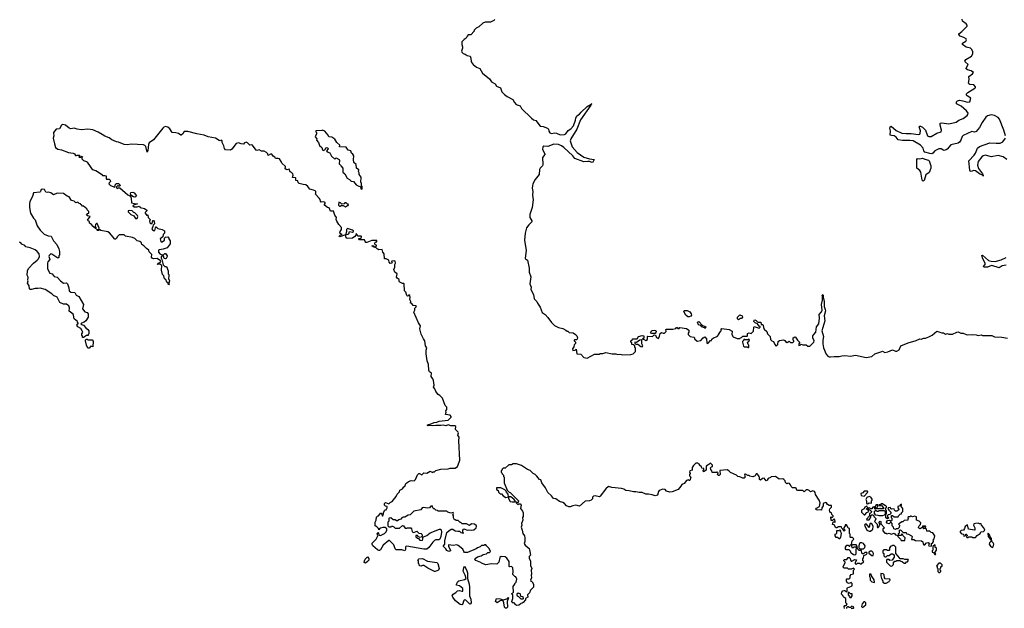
# Model space of a CAD drawing. Extents: x 2494118 to 2687960, y 757339 to 915227.
# Tile 292 of 364: x 2633200 to 2647001, y 844669 to 852914. Entities that reach past the tile are written whole.
import ezdxf

# ---------------------------------------------------------------- set-up
doc = ezdxf.new("R2010")
doc.units = 0

msp = doc.modelspace()

# ---------------------------------------------------------------- linework, layer by layer
at = {"layer": '0CON20XD'}
for points in [[(2639858, 852915), (2639846, 852904), (2639799, 852881), (2639725, 852878), (2639690, 852865), (2639636, 852814), (2639600, 852795), (2639570, 852765), (2639570, 852755), (2639525, 852700), (2639485, 852700), (2639470, 852685), (2639460, 852655), (2639430, 852635), (2639398, 852602), (2639398, 852565), (2639408, 852535), (2639408, 852515), (2639393, 852475), (2639399, 852459), (2639415, 852442), (2639445, 852430), (2639470, 852410), (2639512, 852402), (2639524, 852375), (2639526, 852325), (2639555, 852285), (2639605, 852248), (2639648, 852228), (2639686, 852166), (2639784, 852085), (2639815, 852045), (2639864, 852015), (2639885, 851982), (2639939, 851959), (2639960, 851905), (2639996, 851866), (2640035, 851836), (2640110, 851795), (2640134, 851755), (2640158, 851728), (2640213, 851705), (2640232, 851672), (2640375, 851534), (2640403, 851513), (2640435, 851501), (2640495, 851420), (2640536, 851416), (2640600, 851395), (2640612, 851382), (2640615, 851350), (2640630, 851330), (2640655, 851321), (2640695, 851327), (2640725, 851324), (2640775, 851302), (2640835, 851307), (2640855, 851316), (2640890, 851360), (2640925, 851385), (2640961, 851429), (2640992, 851505), (2640996, 851535), (2641011, 851565), (2641045, 851589), (2641070, 851620), (2641155, 851699), (2641210, 851730), (2641220, 851735), (2641210, 851730), (2641206, 851715), (2641061, 851509), (2641009, 851381), (2640926, 851245), (2640916, 851215), (2640945, 851132), (2641013, 851053), (2641105, 850990), (2641186, 850966), (2641252, 850955), (2641235, 850918), (2641226, 850914), (2641188, 850928), (2641162, 850928), (2641105, 850921), (2640982, 850971), (2640955, 851005), (2640827, 851125), (2640795, 851148), (2640752, 851165), (2640685, 851172), (2640605, 851139), (2640545, 851141), (2640532, 851135), (2640528, 851095), (2640560, 851035), (2640560, 851025), (2640528, 850985), (2640534, 850885), (2640526, 850865), (2640495, 850834), (2640487, 850815), (2640482, 850745), (2640427, 850673), (2640394, 850615), (2640386, 850585), (2640382, 850552), (2640394, 850505), (2640386, 850455), (2640398, 850392), (2640381, 850285), (2640352, 850185), (2640350, 850145), (2640380, 850095), (2640379, 850081), (2640335, 850042), (2640304, 849996), (2640286, 849925), (2640274, 849825), (2640298, 849682), (2640284, 849575), (2640288, 849565), (2640316, 849545), (2640343, 849435), (2640340, 849375), (2640364, 849314), (2640350, 849215), (2640368, 849165), (2640364, 849135), (2640404, 849065), (2640412, 849005), (2640448, 848968), (2640457, 848945), (2640497, 848885), (2640525, 848810), (2640565, 848782), (2640605, 848742), (2640655, 848672), (2640695, 848632), (2640753, 848603), (2640815, 848590), (2640857, 848567), (2640875, 848550), (2640885, 848550), (2640903, 848533), (2640957, 848527), (2640990, 848505), (2641007, 848487), (2641019, 848455), (2641015, 848438), (2641005, 848430), (2640975, 848430), (2640970, 848425), (2640970, 848415), (2640987, 848407), (2640992, 848395), (2640991, 848379), (2640971, 848359), (2640968, 848332), (2640950, 848305), (2640955, 848280), (2640984, 848286), (2640998, 848298), (2641010, 848235), (2641067, 848227), (2641105, 848180), (2641155, 848173)], [(2645418, 851292), (2645402, 851295), (2645406, 851355), (2645397, 851395), (2645402, 851415), (2645415, 851422), (2645483, 851363), (2645565, 851325), (2645625, 851319), (2645695, 851321), (2645795, 851304), (2645815, 851311), (2645822, 851325), (2645825, 851355), (2645809, 851415), (2645815, 851423), (2645825, 851424), (2645855, 851409), (2645894, 851364), (2645925, 851286), (2645945, 851277), (2645975, 851278), (2646055, 851322), (2646116, 851345), (2646122, 851365), (2646104, 851434), (2646104, 851465), (2646125, 851469), (2646225, 851454), (2646325, 851478), (2646365, 851504), (2646425, 851528), (2646480, 851570), (2646490, 851585), (2646492, 851605), (2646469, 851635), (2646395, 851702), (2646332, 851735), (2646332, 851765), (2646345, 851779), (2646375, 851785), (2646418, 851778), (2646485, 851757), (2646516, 851764), (2646532, 851815), (2646479, 851845), (2646470, 851855), (2646471, 851875), (2646491, 851895), (2646588, 851955), (2646598, 851965), (2646598, 851975), (2646575, 852000), (2646517, 852007), (2646503, 852013), (2646498, 852025), (2646506, 852075), (2646503, 852117), (2646553, 852155), (2646570, 852175), (2646535, 852196), (2646485, 852211), (2646467, 852225), (2646464, 852236), (2646493, 852285), (2646452, 852322), (2646446, 852335), (2646462, 852355), (2646542, 852405), (2646558, 852435), (2646560, 852465), (2646547, 852497), (2646527, 852517), (2646465, 852530), (2646417, 852565), (2646417, 852585), (2646462, 852615), (2646469, 852631), (2646467, 852645), (2646435, 852666), (2646384, 852685), (2646363, 852705), (2646363, 852715), (2646405, 852747), (2646478, 852825), (2646480, 852835), (2646468, 852855), (2646413, 852895), (2646409, 852921)], [(2647017, 851285), (2646994, 851366), (2646935, 851519), (2646915, 851542), (2646865, 851574), (2646818, 851582), (2646763, 851565), (2646741, 851549), (2646692, 851475), (2646655, 851405), (2646605, 851346), (2646585, 851340), (2646545, 851346), (2646425, 851293), (2646411, 851279), (2646392, 851225), (2646375, 851198), (2646355, 851185), (2646250, 851160), (2646200, 851100), (2646185, 851090), (2646155, 851083), (2646115, 851104), (2646082, 851105), (2646025, 851075), (2646001, 851045), (2645985, 851037), (2645955, 851039), (2645887, 851057), (2645871, 851075), (2645862, 851115), (2645826, 851155), (2645722, 851215), (2645675, 851223), (2645575, 851220), (2645515, 851233), (2645486, 851266), (2645457, 851287), (2645418, 851292)], [(2638790, 845645), (2638810, 845625), (2638842, 845618), (2638852, 845638), (2638850, 845655), (2638862, 845668), (2638905, 845688), (2638954, 845726), (2639085, 845777), (2639097, 845777), (2639108, 845768), (2639114, 845735), (2639103, 845675), (2639088, 845635), (2639073, 845627), (2639035, 845627), (2639015, 845617), (2638993, 845597), (2638935, 845520), (2638905, 845498), (2638865, 845498), (2638625, 845540), (2638614, 845536), (2638608, 845525), (2638609, 845491), (2638597, 845473), (2638555, 845488), (2638475, 845490), (2638463, 845503), (2638445, 845560), (2638385, 845620), (2638375, 845620), (2638295, 845555), (2638255, 845488), (2638245, 845478), (2638235, 845478), (2638215, 845488), (2638150, 845545), (2638139, 845565), (2638140, 845580), (2638196, 845635), (2638220, 845685), (2638212, 845715), (2638225, 845730), (2638230, 845725), (2638232, 845692), (2638255, 845690), (2638312, 845715), (2638335, 845740), (2638348, 845765), (2638345, 845780), (2638322, 845802), (2638288, 845802), (2638255, 845790), (2638245, 845780), (2638235, 845770), (2638228, 845788), (2638205, 845810), (2638182, 845822), (2638182, 845875), (2638197, 845903), (2638200, 845945), (2638215, 845960), (2638228, 845962), (2638250, 845985), (2638255, 846000), (2638265, 846000), (2638278, 845988), (2638285, 845960), (2638300, 845985), (2638300, 846005), (2638312, 846038), (2638322, 846048), (2638335, 846050), (2638350, 846075), (2638350, 846095), (2638328, 846098), (2638313, 846113), (2638312, 846138), (2638325, 846150), (2638375, 846130), (2638391, 846149), (2638423, 846167), (2638476, 846234), (2638491, 846269), (2638525, 846300), (2638530, 846325), (2638565, 846342), (2638585, 846370), (2638596, 846374), (2638612, 846415), (2638625, 846428), (2638650, 846445), (2638685, 846458), (2638730, 846455), (2638750, 846475), (2638775, 846538), (2638795, 846558), (2638805, 846558), (2638835, 846540), (2638865, 846568), (2638905, 846560), (2638955, 846588), (2638985, 846572), (2638995, 846580), (2639015, 846580), (2639033, 846597), (2639105, 846616), (2639205, 846622), (2639235, 846630), (2639305, 846630), (2639337, 846653), (2639362, 846715), (2639368, 846745), (2639353, 847015), (2639360, 847065), (2639342, 847095), (2639350, 847125), (2639347, 847137), (2639310, 847175), (2639312, 847215), (2639300, 847225), (2639245, 847226), (2639205, 847238), (2639175, 847226), (2639155, 847231), (2639135, 847236), (2639105, 847229), (2639035, 847231), (2638985, 847225), (2638955, 847230), (2638926, 847226), (2638910, 847235), (2638930, 847245), (2638955, 847246), (2639009, 847271), (2639048, 847275), (2639078, 847292), (2639205, 847302), (2639250, 847345), (2639250, 847355), (2639232, 847372), (2639170, 847385), (2639180, 847415), (2639172, 847435), (2639188, 847455), (2639187, 847487), (2639165, 847510), (2639125, 847610), (2639089, 847649), (2639064, 847664), (2639032, 847705), (2639018, 847745), (2639002, 847765), (2639011, 847795), (2638999, 847859), (2638992, 847885), (2638968, 847915), (2638972, 847962), (2638945, 847980), (2638934, 848004), (2638928, 848085), (2638910, 848135), (2638898, 848235), (2638898, 848285), (2638908, 848315), (2638890, 848345), (2638880, 848415), (2638858, 848445), (2638828, 848508), (2638810, 848585), (2638817, 848625), (2638788, 848668), (2638726, 848815), (2638740, 848845), (2638738, 848872), (2638760, 848895), (2638747, 848907), (2638715, 848912), (2638698, 848938), (2638680, 848945), (2638682, 848968), (2638668, 848995), (2638672, 849025), (2638668, 849048), (2638655, 849060), (2638650, 849045), (2638635, 849040), (2638625, 849050), (2638610, 849095), (2638593, 849115), (2638590, 849215), (2638585, 849220), (2638565, 849218), (2638530, 849235), (2638518, 849248), (2638520, 849275), (2638491, 849291), (2638482, 849305), (2638490, 849355), (2638460, 849375), (2638443, 849415), (2638458, 849445), (2638457, 849483), (2638468, 849505), (2638465, 849530), (2638455, 849538), (2638415, 849530), (2638410, 849515), (2638420, 849505), (2638395, 849500), (2638380, 849515), (2638372, 849545), (2638365, 849552), (2638335, 849562), (2638312, 849562), (2638308, 849635), (2638288, 849655), (2638280, 849695), (2638235, 849690), (2638225, 849700), (2638215, 849700), (2638195, 849720), (2638155, 849730), (2638142, 849742), (2638142, 849748), (2638155, 849750), (2638170, 849730), (2638185, 849730), (2638200, 849745), (2638200, 849755), (2638182, 849762), (2638178, 849785), (2638185, 849800), (2638208, 849802), (2638205, 849820), (2638138, 849822), (2638067, 849793), (2638053, 849793), (2638040, 849805), (2638035, 849830), (2637965, 849830), (2637952, 849842), (2637955, 849850), (2637988, 849852), (2637990, 849875), (2637985, 849880), (2637943, 849883), (2637915, 849920), (2637910, 849895), (2637898, 849875), (2637865, 849852), (2637788, 849848), (2637775, 849860), (2637765, 849900), (2637685, 849872), (2637680, 849875), (2637683, 849887), (2637695, 849900), (2637720, 849905), (2637688, 849925), (2637694, 849946), (2637710, 849975), (2637710, 850005), (2637672, 850045), (2637645, 850090), (2637637, 850115), (2637642, 850142), (2637618, 850175), (2637600, 850230), (2637555, 850230), (2637538, 850278), (2637513, 850283), (2637470, 850315), (2637470, 850325), (2637482, 850338), (2637480, 850355), (2637465, 850362), (2637425, 850360), (2637415, 850370), (2637410, 850395), (2637396, 850416), (2637340, 850475), (2637350, 850485), (2637350, 850505), (2637340, 850515), (2637317, 850527), (2637265, 850540), (2637238, 850578), (2637212, 850602), (2637175, 850603), (2637115, 850618), (2637102, 850635), (2637100, 850655), (2637072, 850662), (2637070, 850695), (2637065, 850700), (2637022, 850702), (2637032, 850735), (2637030, 850755), (2637010, 850775), (2636992, 850782), (2636975, 850818), (2636945, 850810), (2636920, 850825), (2636928, 850855), (2636872, 850905), (2636867, 850927), (2636843, 850963), (2636825, 850970), (2636785, 850970), (2636775, 850990), (2636755, 851002), (2636735, 851030), (2636715, 851030), (2636685, 851010), (2636680, 851035), (2636660, 851055), (2636625, 851072), (2636591, 851071), (2636555, 851092), (2636525, 851082), (2636515, 851088), (2636462, 851155), (2636455, 851160), (2636425, 851158), (2636395, 851188), (2636375, 851197), (2636352, 851188), (2636335, 851172), (2636304, 851174), (2636265, 851187), (2636235, 851180), (2636175, 851101), (2636155, 851088), (2636085, 851090), (2636069, 851109), (2636062, 851145), (2636038, 851195), (2636037, 851217), (2636028, 851228), (2636012, 851218), (2635995, 851220), (2635945, 851254), (2635844, 851274), (2635785, 851297), (2635685, 851313), (2635555, 851347), (2635504, 851346), (2635485, 851313), (2635465, 851297), (2635457, 851297), (2635425, 851318), (2635389, 851329), (2635335, 851332), (2635306, 851385), (2635275, 851407), (2635245, 851417), (2635221, 851409), (2635205, 851394), (2635077, 851233), (2635015, 851190), (2635006, 851165), (2634995, 851080), (2634985, 851060), (2634966, 851136), (2634955, 851152), (2634935, 851162), (2634765, 851170), (2634705, 851160), (2634665, 851167), (2634585, 851198), (2634555, 851202), (2634493, 851233), (2634455, 851259), (2634395, 851282), (2634356, 851306), (2634299, 851339), (2634225, 851372), (2634155, 851382), (2634065, 851372), (2634005, 851379), (2633965, 851396), (2633915, 851386), (2633895, 851394), (2633843, 851435), (2633805, 851446), (2633786, 851435), (2633757, 851385), (2633711, 851379), (2633676, 851335), (2633672, 851325), (2633680, 851285), (2633670, 851255), (2633687, 851177), (2633703, 851125), (2633735, 851100), (2633785, 851093), (2633885, 851052), (2633950, 851045), (2633970, 851035), (2633983, 851013), (2633995, 851010), (2634005, 851018), (2634035, 851018), (2634040, 851015), (2634040, 851005), (2634030, 850995), (2634035, 850990), (2634055, 850990), (2634062, 850998), (2634075, 851000), (2634080, 850995), (2634070, 850985), (2634072, 850965), (2634095, 850943), (2634135, 850928), (2634145, 850918), (2634189, 850859), (2634215, 850813), (2634265, 850800), (2634345, 850752), (2634363, 850733), (2634395, 850732), (2634410, 850725), (2634410, 850685), (2634415, 850680), (2634455, 850680), (2634470, 850665), (2634472, 850648), (2634452, 850628), (2634450, 850615), (2634472, 850592), (2634535, 850570), (2634545, 850610)], [(2637995, 850540), (2638000, 850545), (2638000, 850575), (2637990, 850585), (2637990, 850625), (2637980, 850635), (2637987, 850707), (2637958, 850745), (2637957, 850767), (2637948, 850785), (2637952, 850812), (2637922, 850835), (2637918, 850885), (2637883, 850915), (2637878, 850955), (2637882, 851005), (2637869, 851029), (2637852, 851045), (2637840, 851075), (2637804, 851084), (2637775, 851128), (2637684, 851134), (2637688, 851158), (2637645, 851192), (2637619, 851239), (2637575, 851270), (2637532, 851272), (2637522, 851295), (2637475, 851352), (2637445, 851368), (2637435, 851360), (2637352, 851358), (2637350, 851345), (2637362, 851332), (2637362, 851315), (2637340, 851275), (2637367, 851247), (2637360, 851225), (2637390, 851195), (2637402, 851152), (2637433, 851125), (2637445, 851090), (2637455, 851082), (2637475, 851090), (2637495, 851122), (2637518, 851118), (2637523, 851105), (2637502, 851075), (2637510, 851065), (2637547, 851047), (2637571, 851001), (2637615, 850960), (2637635, 850978), (2637677, 850955), (2637683, 850943), (2637680, 850895), (2637698, 850878), (2637700, 850865), (2637728, 850835), (2637728, 850778), (2637758, 850755), (2637790, 850695), (2637822, 850675), (2637845, 850650), (2637880, 850645), (2637915, 850602), (2637953, 850583), (2637978, 850578), (2637980, 850545), (2637995, 850540)], [(2647034, 850954), (2646985, 850995), (2646915, 851010), (2646815, 850991), (2646735, 851017), (2646705, 851009), (2646685, 850995), (2646635, 850925), (2646625, 850875), (2646640, 850830), (2646696, 850755), (2646703, 850733), (2646706, 850724), (2646703, 850733), (2646655, 850755), (2646595, 850798), (2646575, 850800), (2646535, 850787), (2646522, 850792), (2646516, 850806), (2646505, 850935), (2646577, 851015), (2646597, 851045), (2646626, 851114), (2646653, 851137), (2646799, 851191), (2646885, 851182), (2646945, 851183), (2646978, 851205), (2647018, 851255)], [(2645865, 850652), (2645851, 850665), (2645829, 850779), (2645815, 850801), (2645774, 850835), (2645774, 850955), (2645785, 850969), (2645815, 850967), (2645855, 850976), (2645889, 850959), (2645936, 850946), (2645947, 850935), (2645972, 850865), (2645971, 850835), (2645947, 850775), (2645899, 850741), (2645878, 850662), (2645865, 850652)], [(2634545, 850610), (2634555, 850620), (2634585, 850620), (2634607, 850595), (2634605, 850580), (2634585, 850580), (2634575, 850590), (2634552, 850568), (2634565, 850550), (2634585, 850560), (2634605, 850560), (2634715, 850460), (2634753, 850443), (2634762, 850412), (2634767, 850347), (2634807, 850337), (2634850, 850335), (2634793, 850317), (2634788, 850305), (2634805, 850294), (2634845, 850290), (2634875, 850300), (2634890, 850285), (2634948, 850268), (2634980, 850245), (2634982, 850235), (2634960, 850215), (2634960, 850205), (2634982, 850172), (2634998, 850178), (2635000, 850145), (2635030, 850115), (2635030, 850105), (2635020, 850095), (2635025, 850070), (2635035, 850060), (2635055, 850060), (2635065, 850100), (2635075, 850100), (2635087, 850087), (2635090, 850055), (2635070, 850035), (2635068, 850015), (2635052, 849985), (2635060, 849970), (2635075, 849960), (2635095, 849960), (2635103, 849997), (2635115, 850010), (2635135, 849990), (2635197, 849977), (2635230, 849955), (2635230, 849925), (2635210, 849905), (2635208, 849872), (2635170, 849845), (2635180, 849805), (2635185, 849800), (2635197, 849803), (2635230, 849825), (2635230, 849855), (2635242, 849868), (2635275, 849870), (2635290, 849855), (2635290, 849845), (2635310, 849815), (2635310, 849795), (2635307, 849773), (2635265, 849720), (2635212, 849698), (2635155, 849692), (2635146, 849684), (2635146, 849655), (2635165, 849633), (2635183, 849623), (2635215, 849620), (2635233, 849637), (2635245, 849638), (2635267, 849607), (2635268, 849595), (2635253, 849567), (2635245, 849562), (2635227, 849567), (2635215, 849600), (2635195, 849600), (2635185, 849590), (2635182, 849575), (2635192, 849555), (2635210, 849480), (2635235, 849458), (2635260, 849455), (2635282, 849395), (2635280, 849355), (2635290, 849345), (2635292, 849325), (2635288, 849288), (2635302, 849255), (2635290, 849225), (2635297, 849213), (2635285, 849200), (2635280, 849225), (2635262, 849235), (2635250, 849275), (2635230, 849285), (2635220, 849325), (2635203, 849343), (2635187, 849405), (2635191, 849471), (2635165, 849488), (2635130, 849485), (2635140, 849505), (2635168, 849512), (2635177, 849525), (2635173, 849535), (2635125, 849567), (2635075, 849562), (2635055, 849572), (2635048, 849585), (2635050, 849625), (2635014, 849664), (2635010, 849685), (2634977, 849707), (2634942, 849745), (2634914, 849764), (2634905, 849790), (2634885, 849808), (2634846, 849816), (2634815, 849850), (2634780, 849865), (2634685, 849883), (2634665, 849898), (2634595, 849900), (2634565, 849872), (2634555, 849850), (2634545, 849840), (2634535, 849840), (2634458, 849928), (2634435, 849942), (2634335, 849960), (2634315, 849980), (2634310, 849980), (2634308, 849962), (2634285, 849960), (2634280, 849975), (2634310, 849980), (2634312, 849995), (2634285, 850060), (2634275, 850060), (2634262, 850045), (2634260, 850015), (2634267, 850007), (2634268, 849982), (2634230, 850015), (2634206, 850046), (2634178, 850065), (2634178, 850088), (2634160, 850095), (2634152, 850105), (2634188, 850158), (2634150, 850165), (2634138, 850175), (2634155, 850200), (2634170, 850205), (2634170, 850225), (2634145, 850250), (2634140, 850265), (2634095, 850300), (2634082, 850302), (2634065, 850320), (2634055, 850320), (2634050, 850335), (2634035, 850340), (2634015, 850360), (2633985, 850350), (2633965, 850370), (2633925, 850380), (2633895, 850432), (2633865, 850442), (2633815, 850480), (2633725, 850482), (2633675, 850462), (2633637, 850487), (2633605, 850498), (2633585, 850492), (2633565, 850500), (2633548, 850535), (2633525, 850542), (2633500, 850535), (2633492, 850508), (2633482, 850498), (2633395, 850490), (2633380, 850435), (2633344, 850365), (2633336, 850335), (2633336, 850285), (2633353, 850205), (2633393, 850133), (2633415, 850110), (2633444, 850025), (2633489, 849965), (2633545, 849911), (2633598, 849888), (2633640, 849880), (2633672, 849815), (2633720, 849765), (2633748, 849705), (2633758, 849665), (2633760, 849615), (2633750, 849605), (2633747, 849583), (2633735, 849572), (2633650, 849630), (2633635, 849633), (2633615, 849612), (2633610, 849595), (2633621, 849555), (2633595, 849520), (2633591, 849505), (2633592, 849425), (2633623, 849365), (2633653, 849353), (2633685, 849317), (2633725, 849308), (2633774, 849254), (2633812, 849225), (2633855, 849228), (2633870, 849215), (2633889, 849159), (2633894, 849115), (2633915, 849097), (2633971, 849091), (2633992, 849055), (2634027, 849035), (2634093, 848925), (2634081, 848865), (2634115, 848823), (2634145, 848812), (2634158, 848795), (2634162, 848748), (2634128, 848695), (2634103, 848675), (2634066, 848664), (2634058, 848655), (2634064, 848644), (2634096, 848636), (2634125, 848599), (2634156, 848576), (2634168, 848555), (2634170, 848515), (2634160, 848505), (2634158, 848492), (2634135, 848488), (2634095, 848460), (2634082, 848462), (2634080, 848485), (2634072, 848492), (2634073, 848515), (2634083, 848535), (2634077, 848555), (2634058, 848588), (2634015, 848610), (2634004, 848624), (2634002, 848635), (2634010, 848650), (2634020, 848655), (2634020, 848665), (2634010, 848675), (2634008, 848688), (2633964, 848724), (2633952, 848775), (2633948, 848788), (2633895, 848830), (2633896, 848876), (2633887, 848905), (2633875, 848917), (2633855, 848929), (2633815, 848929), (2633761, 848951), (2633726, 849026), (2633675, 849050), (2633652, 849072), (2633556, 849136), (2633485, 849154), (2633455, 849147), (2633415, 849149), (2633365, 849132), (2633346, 849136), (2633336, 849146), (2633332, 849185), (2633310, 849225), (2633318, 849255), (2633313, 849265), (2633317, 849305), (2633306, 849335), (2633308, 849395), (2633325, 849428), (2633394, 849505), (2633445, 849544), (2633462, 849565), (2633478, 849595), (2633471, 849635), (2633445, 849665), (2633415, 849688), (2633345, 849720), (2633284, 849734), (2633271, 849751), (2633229, 849769), (2633215, 849787), (2633195, 849798)], [(2634815, 850429), (2634795, 850432), (2634757, 850457), (2634753, 850473), (2634759, 850491), (2634785, 850500), (2634805, 850490), (2634838, 850445), (2634825, 850433), (2634815, 850429)], [(2637765, 850292), (2637795, 850310), (2637805, 850310), (2637810, 850315), (2637805, 850330), (2637795, 850330), (2637775, 850350), (2637755, 850350), (2637747, 850333), (2637715, 850330), (2637698, 850348), (2637672, 850358), (2637670, 850315), (2637682, 850302), (2637695, 850300), (2637705, 850310), (2637735, 850310), (2637765, 850292)], [(2634845, 850130), (2634858, 850155), (2634852, 850172), (2634815, 850210), (2634800, 850215), (2634775, 850238), (2634735, 850242), (2634720, 850235), (2634721, 850221), (2634760, 850185), (2634800, 850165), (2634825, 850130), (2634845, 850130)], [(2637787, 849907), (2637815, 849912), (2637822, 849948), (2637865, 849938), (2637880, 849945), (2637878, 849955), (2637866, 849966), (2637795, 849990), (2637780, 849975), (2637782, 849945), (2637770, 849915), (2637787, 849907)], [(2647025, 849475), (2646972, 849468), (2646931, 849439), (2646825, 849469), (2646797, 849463), (2646765, 849446), (2646745, 849445), (2646716, 849446), (2646708, 849455), (2646736, 849495), (2646700, 849565), (2646688, 849612), (2646695, 849614), (2646781, 849541), (2646815, 849529), (2646875, 849526), (2646955, 849549), (2647025, 849584)], [(2641155, 848173), (2641255, 848230), (2641325, 848230), (2641335, 848240), (2641375, 848240), (2641415, 848250), (2641505, 848232), (2641555, 848232), (2641585, 848222), (2641615, 848228), (2641655, 848218), (2641765, 848222), (2641797, 848233), (2641830, 848265), (2641830, 848315), (2641823, 848323), (2641820, 848345), (2641805, 848360), (2641782, 848362), (2641780, 848385), (2641768, 848398), (2641768, 848415), (2641790, 848435), (2641790, 848445), (2641856, 848444), (2641875, 848478), (2641925, 848490), (2641946, 848486), (2641950, 848475), (2641948, 848452), (2641935, 848450), (2641930, 848440), (2641945, 848440), (2641975, 848420), (2642000, 848435), (2642000, 848475), (2642005, 848480), (2642072, 848478), (2642095, 848500), (2642110, 848495), (2642124, 848464), (2642155, 848450), (2642169, 848481), (2642175, 848520), (2642195, 848532), (2642218, 848522), (2642238, 848522), (2642260, 848545), (2642258, 848572), (2642265, 848578), (2642353, 848577), (2642395, 848590), (2642405, 848600), (2642415, 848600), (2642425, 848590), (2642445, 848590), (2642455, 848600), (2642545, 848590), (2642580, 848565), (2642580, 848535), (2642570, 848525), (2642570, 848505), (2642600, 848475), (2642648, 848468), (2642660, 848455), (2642660, 848445), (2642695, 848410), (2642745, 848420), (2642782, 848458), (2642805, 848470), (2642828, 848445), (2642830, 848385), (2642835, 848380), (2642848, 848382), (2642882, 848418), (2642898, 848422), (2642902, 848438), (2642923, 848457), (2642978, 848475), (2643000, 848505), (2643000, 848515), (2643020, 848535), (2643020, 848545), (2643030, 848555), (2643030, 848575), (2643043, 848587), (2643145, 848572), (2643185, 848550), (2643182, 848505), (2643202, 848472), (2643255, 848448), (2643295, 848450), (2643302, 848458), (2643318, 848462), (2643335, 848480), (2643395, 848480), (2643400, 848485), (2643402, 848518), (2643425, 848528), (2643455, 848520), (2643485, 848550), (2643488, 848605), (2643495, 848618), (2643565, 848592), (2643580, 848605), (2643578, 848618), (2643563, 848623), (2643543, 848653), (2643509, 848669), (2643492, 848685), (2643493, 848707), (2643505, 848710), (2643525, 848702), (2643548, 848678), (2643590, 848675), (2643592, 848642), (2643612, 848642), (2643620, 848635), (2643624, 848604), (2643635, 848580), (2643670, 848545), (2643680, 848515), (2643718, 848478), (2643723, 848433), (2643743, 848413), (2643768, 848408), (2643783, 848363), (2643805, 848340), (2643826, 848364), (2643833, 848407), (2643848, 848422), (2643907, 848427), (2643925, 848420), (2643934, 848404), (2643955, 848390), (2643985, 848410), (2644005, 848390), (2644037, 848393), (2644050, 848405), (2644050, 848415), (2644040, 848425), (2644043, 848457), (2644065, 848472), (2644076, 848466), (2644100, 848425), (2644130, 848395), (2644130, 848385), (2644120, 848375), (2644122, 848352), (2644140, 848355), (2644155, 848370), (2644175, 848360), (2644225, 848360), (2644245, 848342), (2644275, 848342), (2644331, 848395), (2644334, 848415), (2644317, 848455), (2644319, 848485), (2644329, 848505), (2644360, 848535), (2644368, 848612), (2644400, 848655), (2644412, 848735), (2644407, 848783), (2644438, 848822), (2644447, 848843), (2644439, 848925), (2644452, 848985), (2644454, 849034), (2644448, 849055), (2644455, 849062), (2644462, 849055), (2644460, 849025), (2644478, 848968), (2644475, 848895), (2644492, 848855), (2644494, 848835), (2644476, 848765), (2644483, 848695), (2644445, 848555), (2644465, 848475), (2644457, 848425), (2644458, 848372), (2644468, 848315), (2644505, 848230), (2644525, 848200), (2644545, 848190), (2644565, 848189), (2644615, 848197), (2644685, 848194), (2644724, 848206), (2644765, 848208), (2644845, 848201), (2644915, 848216), (2645065, 848184), (2645145, 848198), (2645188, 848235), (2645285, 848268), (2645295, 848269), (2645325, 848254), (2645368, 848262), (2645435, 848289), (2645475, 848269), (2645495, 848269), (2645525, 848288), (2645550, 848345), (2645653, 848387), (2645765, 848418), (2645815, 848442), (2645835, 848440), (2645875, 848452), (2645895, 848452), (2645945, 848472), (2645990, 848495), (2646055, 848550), (2646125, 848528), (2646147, 848527), (2646175, 848510), (2646205, 848518), (2646225, 848510), (2646275, 848510), (2646334, 848536), (2646355, 848540), (2646393, 848523), (2646425, 848522), (2646465, 848502), (2646485, 848500), (2646555, 848502), (2646605, 848500), (2646635, 848490), (2646675, 848498), (2646695, 848488), (2646735, 848492), (2646825, 848488), (2646865, 848472), (2646965, 848468), (2647045, 848452)], [(2642585, 848753), (2642565, 848753), (2642538, 848775), (2642508, 848825), (2642512, 848838), (2642555, 848840), (2642595, 848823), (2642614, 848795), (2642617, 848775), (2642609, 848761), (2642585, 848753)], [(2643275, 848710), (2643260, 848725), (2643262, 848748), (2643295, 848780), (2643326, 848766), (2643330, 848745), (2643315, 848730), (2643305, 848730), (2643275, 848710)], [(2642805, 848590), (2642798, 848598), (2642762, 848612), (2642748, 848628), (2642715, 848640), (2642702, 848678), (2642718, 848688), (2642772, 848632), (2642805, 848620), (2642820, 848605), (2642805, 848590)], [(2642105, 848520), (2642055, 848520), (2642040, 848535), (2642065, 848562), (2642095, 848567), (2642115, 848560), (2642121, 848545), (2642118, 848532), (2642105, 848520)], [(2634175, 848312), (2634155, 848313), (2634138, 848355), (2634122, 848415), (2634123, 848427), (2634135, 848440), (2634145, 848440), (2634155, 848430), (2634215, 848430), (2634232, 848412), (2634227, 848333), (2634195, 848342), (2634175, 848312)], [(2641925, 848332), (2641933, 848345), (2641918, 848375), (2641920, 848430), (2641890, 848425), (2641845, 848392), (2641820, 848395), (2641822, 848382), (2641835, 848370), (2641865, 848368), (2641905, 848334), (2641925, 848332)], [(2643415, 848320), (2643420, 848325), (2643420, 848355), (2643410, 848365), (2643400, 848395), (2643420, 848405), (2643427, 848427), (2643415, 848440), (2643405, 848430), (2643365, 848430), (2643352, 848438), (2643350, 848425), (2643333, 848407), (2643330, 848395), (2643345, 848340), (2643355, 848332), (2643395, 848330), (2643405, 848320), (2643415, 848320)], [(2644870, 845555), (2644860, 845545), (2644862, 845522), (2644885, 845520), (2644895, 845530), (2644915, 845530), (2644930, 845515), (2644930, 845505), (2644920, 845495), (2644922, 845425), (2644907, 845413), (2644885, 845418), (2644853, 845443), (2644845, 845470), (2644825, 845490), (2644785, 845490), (2644773, 845503), (2644773, 845527), (2644795, 845552), (2644812, 845552), (2644825, 845540), (2644835, 845540), (2644845, 845560), (2644858, 845562), (2644870, 845615), (2644890, 845635), (2644888, 845648), (2644875, 845660), (2644845, 845660), (2644840, 845665), (2644840, 845705), (2644830, 845715), (2644830, 845785), (2644812, 845792), (2644800, 845825), (2644788, 845838), (2644772, 845838), (2644770, 845825), (2644750, 845795), (2644752, 845782), (2644770, 845765), (2644755, 845750), (2644742, 845762), (2644738, 845778), (2644722, 845792), (2644718, 845808), (2644675, 845810), (2644652, 845798), (2644638, 845798), (2644618, 845838), (2644592, 845842), (2644602, 845878), (2644615, 845880), (2644625, 845870), (2644630, 845885), (2644627, 845907), (2644615, 845920), (2644595, 845900), (2644575, 845900), (2644572, 845905), (2644570, 845945), (2644575, 845950), (2644588, 845942), (2644600, 845955), (2644600, 845965), (2644582, 845982), (2644578, 846008), (2644565, 846010), (2644553, 846023), (2644550, 846045), (2644555, 846060), (2644580, 846085), (2644578, 846108), (2644545, 846108), (2644524, 846124), (2644508, 846148), (2644495, 846150), (2644460, 846135), (2644460, 846105), (2644443, 846077), (2644438, 846042), (2644425, 846050), (2644385, 846042), (2644365, 846048), (2644358, 846055), (2644367, 846073), (2644410, 846095), (2644418, 846145), (2644408, 846185), (2644353, 846263), (2644352, 846292), (2644340, 846305), (2644315, 846312), (2644285, 846302), (2644265, 846320), (2644245, 846328), (2644223, 846327), (2644195, 846302), (2644175, 846320), (2644105, 846318), (2644092, 846325), (2644083, 846353), (2644075, 846358), (2644030, 846355), (2644013, 846373), (2644005, 846400), (2643990, 846415), (2643965, 846420), (2643957, 846413), (2643950, 846415), (2643933, 846433), (2643930, 846455), (2643910, 846475), (2643895, 846482), (2643845, 846478), (2643793, 846513), (2643735, 846510), (2643725, 846500), (2643692, 846488), (2643680, 846475), (2643680, 846465), (2643665, 846452), (2643635, 846490), (2643613, 846487), (2643583, 846463), (2643570, 846475), (2643570, 846505), (2643560, 846515), (2643560, 846525), (2643535, 846550), (2643525, 846550), (2643510, 846525), (2643475, 846508), (2643435, 846520), (2643425, 846530), (2643408, 846528), (2643375, 846548), (2643365, 846547), (2643358, 846535), (2643370, 846505), (2643355, 846490), (2643335, 846490), (2643295, 846510), (2643265, 846513), (2643245, 846532), (2643162, 846572), (2643140, 846595), (2643115, 846610), (2643012, 846598), (2643018, 846545), (2643005, 846530), (2642995, 846530), (2642980, 846545), (2642990, 846565), (2642978, 846578), (2642965, 846570), (2642905, 846570), (2642902, 846595), (2642888, 846615), (2642882, 846635), (2642895, 846650), (2642910, 846655), (2642910, 846675), (2642885, 846700), (2642872, 846698), (2642859, 846681), (2642822, 846658), (2642820, 846605), (2642785, 846582), (2642780, 846605), (2642790, 846615), (2642788, 846628), (2642762, 846632), (2642758, 846648), (2642730, 846675), (2642728, 846688), (2642715, 846690), (2642705, 846700), (2642675, 846700), (2642645, 846670), (2642628, 846642), (2642627, 846603), (2642592, 846595), (2642590, 846575), (2642600, 846565), (2642600, 846555), (2642590, 846545), (2642590, 846525), (2642608, 846505), (2642595, 846460), (2642585, 846460), (2642575, 846470), (2642545, 846460), (2642513, 846417), (2642482, 846405), (2642469, 846381), (2642428, 846335), (2642345, 846299), (2642314, 846294), (2642268, 846308), (2642248, 846335), (2642215, 846336), (2642163, 846317), (2642153, 846307), (2642138, 846255), (2642105, 846244), (2642065, 846260), (2642015, 846268), (2641975, 846267), (2641925, 846291), (2641885, 846290), (2641835, 846301), (2641805, 846299), (2641745, 846316), (2641695, 846320), (2641668, 846338), (2641635, 846349), (2641500, 846360), (2641455, 846373), (2641415, 846343), (2641335, 846238), (2641325, 846232), (2641265, 846242), (2641245, 846238), (2641230, 846225), (2641227, 846203), (2641210, 846185), (2641185, 846173), (2641125, 846168), (2641045, 846098), (2640995, 846112), (2640954, 846106), (2640915, 846088), (2640895, 846088), (2640864, 846104), (2640835, 846138), (2640815, 846150), (2640766, 846166), (2640715, 846200), (2640682, 846205), (2640656, 846246), (2640605, 846292), (2640568, 846358), (2640517, 846425), (2640505, 846468), (2640485, 846472), (2640448, 846518), (2640423, 846543), (2640395, 846558), (2640355, 846600), (2640320, 846615), (2640235, 846670), (2640165, 846690), (2640115, 846690), (2640095, 846680), (2640055, 846680), (2640005, 846630), (2639975, 846630), (2639963, 846617), (2639950, 846585), (2639950, 846575), (2639960, 846565), (2639962, 846552), (2639980, 846535), (2639980, 846515), (2639990, 846505), (2639990, 846425), (2640032, 846322), (2640060, 846295), (2640075, 846290), (2640190, 846175), (2640188, 846152), (2640175, 846150), (2640162, 846158), (2640160, 846145), (2640183, 846123), (2640195, 846130), (2640215, 846130), (2640230, 846115), (2640218, 846068), (2640248, 846028), (2640258, 846005), (2640258, 845955), (2640248, 845942), (2640250, 845905), (2640232, 845855), (2640237, 845833), (2640228, 845805), (2640243, 845765), (2640252, 845715), (2640274, 845684), (2640282, 845655), (2640282, 845605), (2640270, 845575), (2640285, 845552), (2640342, 845505), (2640352, 845465), (2640358, 845415), (2640342, 845395), (2640342, 845365), (2640362, 845332), (2640358, 845268), (2640378, 845225), (2640370, 845205), (2640372, 845145), (2640368, 845135), (2640373, 845097), (2640360, 845065), (2640365, 845050), (2640375, 845050), (2640385, 845040), (2640400, 845005), (2640400, 844965), (2640360, 844925), (2640348, 844885), (2640320, 844855), (2640322, 844825), (2640290, 844805), (2640290, 844785), (2640258, 844752), (2640245, 844740), (2640222, 844738), (2640220, 844725), (2640195, 844712), (2640165, 844708), (2640140, 844725), (2640140, 844735), (2640130, 844745), (2640123, 844747), (2640115, 844740), (2640102, 844752), (2640098, 844765), (2640110, 844805), (2640110, 844855), (2640100, 844865), (2640100, 844875), (2640108, 844882), (2640120, 844895), (2640118, 844972), (2640140, 845005), (2640140, 845015), (2640157, 845033), (2640170, 845075), (2640155, 845110), (2640140, 845115), (2640113, 845143), (2640118, 845185), (2640110, 845235), (2640092, 845252), (2640065, 845250), (2640060, 845255), (2640062, 845325), (2640029, 845369), (2640005, 845390), (2639948, 845392), (2639932, 845378), (2639918, 845315), (2639890, 845285), (2639815, 845290), (2639735, 845278), (2639675, 845300), (2639665, 845310), (2639595, 845340), (2639580, 845355), (2639582, 845368), (2639615, 845390), (2639667, 845403), (2639695, 845420), (2639745, 845430), (2639762, 845448), (2639785, 845450), (2639798, 845462), (2639780, 845505), (2639742, 845542), (2639735, 845560), (2639715, 845560), (2639705, 845550), (2639675, 845548), (2639655, 845530), (2639615, 845518), (2639597, 845503), (2639475, 845450), (2639435, 845450), (2639423, 845463), (2639410, 845495), (2639345, 845550), (2639325, 845558), (2639275, 845550), (2639212, 845558), (2639210, 845535), (2639240, 845485), (2639237, 845473), (2639215, 845462), (2639185, 845480), (2639175, 845500), (2639140, 845535), (2639140, 845545), (2639160, 845565), (2639158, 845615), (2639189, 845731), (2639214, 845756), (2639247, 845777), (2639270, 845775), (2639305, 845754), (2639339, 845751), (2639365, 845748), (2639385, 845730), (2639415, 845720), (2639420, 845725), (2639410, 845735), (2639413, 845765), (2639425, 845780), (2639476, 845764), (2639495, 845770), (2639535, 845763), (2639565, 845767), (2639596, 845794), (2639603, 845815), (2639602, 845822), (2639575, 845848), (2639535, 845852), (2639505, 845830), (2639465, 845852), (2639403, 845853), (2639385, 845870), (2639375, 845870), (2639348, 845898), (2639315, 845900), (2639308, 845908), (2639295, 845910), (2639280, 845935), (2639280, 845965), (2639272, 845975), (2639280, 845995), (2639275, 846010), (2639245, 846002), (2639203, 846013), (2639185, 846028), (2639065, 846030), (2639055, 846040), (2639033, 846043), (2639015, 846060), (2639005, 846060), (2638990, 846075), (2638982, 846102), (2638965, 846098), (2638942, 846078), (2638915, 846072), (2638858, 846082), (2638840, 846075), (2638822, 846048), (2638723, 846027), (2638675, 845980), (2638645, 845972), (2638596, 845944), (2638573, 845947), (2638554, 845936), (2638540, 845915), (2638515, 845908), (2638495, 845892), (2638483, 845893), (2638465, 845910), (2638435, 845910), (2638400, 845935), (2638378, 845932), (2638372, 845925), (2638372, 845888), (2638360, 845875), (2638360, 845825), (2638375, 845810), (2638405, 845810), (2638412, 845818), (2638425, 845820), (2638445, 845812), (2638465, 845792), (2638525, 845792), (2638565, 845830), (2638580, 845825), (2638605, 845790), (2638625, 845790), (2638635, 845798), (2638684, 845794), (2638694, 845784), (2638703, 845743), (2638710, 845735), (2638725, 845732), (2638765, 845748), (2638793, 845723), (2638825, 845718), (2638838, 845705), (2638842, 845695), (2638838, 845672), (2638815, 845662), (2638792, 845672), (2638775, 845690), (2638752, 845688), (2638752, 845672), (2638775, 845650), (2638790, 845645)], [(2640015, 846222), (2640050, 846230), (2640047, 846267), (2640022, 846295), (2640018, 846308), (2639998, 846328), (2639946, 846356), (2639885, 846358), (2639882, 846335), (2639905, 846320), (2639910, 846295), (2639933, 846273), (2639955, 846270), (2639975, 846242), (2640015, 846222)], [(2645035, 846240), (2645085, 846290), (2645090, 846305), (2645085, 846310), (2645035, 846310), (2645020, 846285), (2644992, 846278), (2644995, 846250), (2645035, 846240)], [(2640105, 846159), (2640145, 846160), (2640150, 846165), (2640133, 846193), (2640085, 846228), (2640050, 846230), (2640052, 846205), (2640076, 846166), (2640105, 846159)], [(2645085, 846130), (2645105, 846148), (2645138, 846142), (2645140, 846175), (2645150, 846185), (2645148, 846198), (2645128, 846225), (2645105, 846233), (2645075, 846220), (2645062, 846195), (2645070, 846175), (2645070, 846135), (2645085, 846130)], [(2645975, 845540), (2645980, 845545), (2645980, 845575), (2645995, 845580), (2646010, 845605), (2646010, 845615), (2646000, 845625), (2646017, 845643), (2646028, 845685), (2645997, 845727), (2645975, 845730), (2645955, 845750), (2645915, 845750), (2645910, 845775), (2645898, 845788), (2645875, 845782), (2645860, 845795), (2645865, 845810), (2645885, 845810), (2645898, 845802), (2645900, 845815), (2645895, 845820), (2645855, 845820), (2645848, 845802), (2645837, 845793), (2645815, 845782), (2645805, 845790), (2645798, 845805), (2645807, 845823), (2645828, 845842), (2645830, 845865), (2645808, 845888), (2645772, 845902), (2645768, 845948), (2645748, 845958), (2645712, 845952), (2645695, 845960), (2645685, 845960), (2645675, 845950), (2645652, 845948), (2645650, 845935), (2645660, 845925), (2645650, 845915), (2645650, 845905), (2645595, 845900), (2645578, 845882), (2645565, 845880), (2645530, 845855), (2645520, 845845), (2645530, 845835), (2645528, 845802), (2645508, 845782), (2645485, 845780), (2645475, 845772), (2645452, 845782), (2645450, 845805), (2645430, 845825), (2645430, 845855), (2645418, 845868), (2645405, 845870), (2645385, 845850), (2645352, 845862), (2645350, 845875), (2645365, 845900), (2645392, 845902), (2645415, 845890), (2645428, 845902), (2645430, 845925), (2645420, 845935), (2645422, 845968), (2645435, 845970), (2645458, 845948), (2645515, 845950), (2645520, 845965), (2645542, 845988), (2645558, 845992), (2645560, 846005), (2645578, 846025), (2645578, 846065), (2645550, 846105), (2645560, 846115), (2645558, 846128), (2645540, 846115), (2645538, 846102), (2645510, 846095), (2645510, 846075), (2645522, 846055), (2645516, 846044), (2645495, 846030), (2645475, 846030), (2645462, 846042), (2645455, 846060), (2645425, 846058), (2645415, 846062), (2645402, 846082), (2645372, 846078), (2645370, 846065), (2645380, 846045), (2645410, 846015), (2645410, 845995), (2645398, 845982), (2645375, 845980), (2645362, 845968), (2645362, 845952), (2645380, 845935), (2645365, 845920), (2645340, 845935), (2645340, 845985), (2645348, 845992), (2645350, 846015), (2645350, 846035), (2645340, 846045), (2645340, 846075), (2645350, 846085), (2645350, 846095), (2645335, 846110), (2645325, 846110), (2645295, 846130), (2645275, 846130), (2645265, 846120), (2645240, 846120), (2645245, 846110), (2645278, 846108), (2645308, 846078), (2645310, 846065), (2645305, 846060), (2645265, 846060), (2645255, 846070), (2645245, 846060), (2645225, 846060), (2645220, 846085), (2645230, 846095), (2645230, 846120), (2645205, 846120), (2645190, 846095), (2645192, 846082), (2645210, 846065), (2645202, 846058), (2645192, 846052), (2645175, 846090), (2645160, 846085), (2645145, 846060), (2645135, 846060), (2645105, 846078), (2645090, 846070), (2645102, 846052), (2645118, 846048), (2645140, 846025), (2645128, 846002), (2645112, 845998), (2645110, 845965), (2645070, 845915), (2645075, 845910), (2645105, 845910), (2645128, 845945), (2645132, 845968), (2645145, 845980), (2645158, 845978), (2645170, 845965), (2645170, 845955), (2645200, 845925), (2645200, 845915), (2645182, 845885), (2645218, 845848), (2645220, 845835), (2645230, 845825), (2645220, 845815), (2645222, 845802), (2645235, 845800), (2645247, 845813), (2645250, 845835), (2645260, 845845), (2645240, 845865), (2645262, 845888), (2645270, 845885), (2645272, 845852), (2645320, 845795), (2645300, 845775), (2645298, 845755), (2645325, 845720), (2645345, 845720), (2645355, 845710), (2645385, 845720), (2645415, 845708), (2645455, 845720), (2645475, 845700), (2645508, 845688), (2645510, 845675), (2645548, 845638), (2645555, 845620), (2645605, 845620), (2645610, 845655), (2645582, 845682), (2645580, 845695), (2645568, 845708), (2645562, 845708), (2645555, 845690), (2645525, 845690), (2645520, 845695), (2645520, 845715), (2645530, 845725), (2645530, 845765), (2645545, 845770), (2645582, 845732), (2645625, 845730), (2645632, 845712), (2645657, 845707), (2645702, 845685), (2645708, 845675), (2645702, 845632), (2645732, 845632), (2645755, 845620), (2645842, 845612), (2645858, 845598), (2645863, 845573), (2645875, 845560), (2645885, 845560), (2645912, 845588), (2645935, 845590), (2645950, 845565), (2645940, 845555), (2645942, 845542), (2645975, 845540)], [(2645045, 845980), (2645075, 846010), (2645100, 846025), (2645098, 846038), (2645070, 846055), (2645072, 846068), (2645090, 846070), (2645075, 846100), (2645044, 846086), (2645038, 846062), (2645000, 846045), (2645000, 846015), (2645035, 845980), (2645045, 845980)], [(2645295, 845962), (2645245, 845962), (2645235, 845970), (2645202, 845972), (2645180, 845995), (2645182, 846028), (2645195, 846040), (2645205, 846040), (2645215, 846030), (2645235, 846030), (2645245, 846040), (2645318, 846038), (2645330, 846025), (2645330, 845985), (2645318, 845972), (2645295, 845962)], [(2645125, 845750), (2645160, 845775), (2645162, 845815), (2645148, 845845), (2645125, 845860), (2645115, 845850), (2645105, 845800), (2645070, 845845), (2645052, 845848), (2645042, 845835), (2645072, 845762), (2645105, 845750), (2645125, 845750)], [(2646595, 845660), (2646622, 845688), (2646663, 845717), (2646672, 845738), (2646707, 845743), (2646728, 845765), (2646716, 845796), (2646680, 845835), (2646675, 845850), (2646655, 845850), (2646635, 845860), (2646595, 845858), (2646575, 845850), (2646570, 845835), (2646586, 845796), (2646590, 845765), (2646585, 845762), (2646500, 845775), (2646485, 845840), (2646450, 845815), (2646442, 845785), (2646430, 845765), (2646395, 845760), (2646384, 845746), (2646384, 845734), (2646395, 845718), (2646405, 845710), (2646428, 845708), (2646435, 845680), (2646448, 845682), (2646460, 845695), (2646462, 845708), (2646468, 845708), (2646480, 845695), (2646480, 845685), (2646470, 845675), (2646475, 845660), (2646495, 845660), (2646505, 845670), (2646545, 845670), (2646555, 845660), (2646595, 845660)], [(2644695, 845640), (2644685, 845640), (2644665, 845660), (2644642, 845662), (2644630, 845685), (2644630, 845705), (2644652, 845718), (2644652, 845758), (2644685, 845760), (2644695, 845770), (2644710, 845755), (2644700, 845745), (2644710, 845735), (2644712, 845715), (2644706, 845664), (2644695, 845640)], [(2646835, 845522), (2646845, 845530), (2646854, 845565), (2646845, 845587), (2646828, 845605), (2646822, 845645), (2646802, 845672), (2646797, 845695), (2646775, 845720), (2646770, 845715), (2646773, 845673), (2646820, 845615), (2646792, 845588), (2646788, 845565), (2646807, 845537), (2646835, 845522)], [(2645025, 845500), (2645048, 845522), (2645050, 845545), (2645025, 845578), (2645005, 845587), (2644985, 845588), (2644973, 845577), (2644960, 845545), (2644960, 845515), (2644975, 845500), (2645025, 845500)], [(2644760, 844665), (2644758, 844695), (2644765, 844710), (2644785, 844710), (2644800, 844725), (2644780, 844745), (2644780, 844805), (2644755, 844820), (2644740, 844835), (2644738, 844848), (2644720, 844865), (2644723, 844897), (2644737, 844913), (2644755, 844920), (2644765, 844920), (2644785, 844900), (2644798, 844902), (2644798, 844945), (2644805, 844960), (2644827, 844963), (2644868, 844982), (2644868, 845015), (2644855, 845030), (2644825, 845018), (2644800, 845025), (2644800, 845035), (2644790, 845045), (2644790, 845075), (2644795, 845080), (2644825, 845080), (2644840, 845095), (2644840, 845125), (2644855, 845140), (2644888, 845152), (2644888, 845202), (2644900, 845215), (2644885, 845230), (2644855, 845218), (2644818, 845218), (2644805, 845230), (2644755, 845230), (2644743, 845243), (2644742, 845255), (2644770, 845305), (2644770, 845315), (2644750, 845335), (2644750, 845345), (2644755, 845350), (2644795, 845350), (2644802, 845368), (2644812, 845378), (2644825, 845380), (2644840, 845365), (2644843, 845343), (2644855, 845330), (2644865, 845330), (2644905, 845352), (2644928, 845348), (2644910, 845305), (2644910, 845295), (2644925, 845280), (2644945, 845300), (2644975, 845300), (2644982, 845292), (2644995, 845290), (2645030, 845325), (2645020, 845335), (2645020, 845365), (2645027, 845373), (2645033, 845407), (2645065, 845420), (2645080, 845435), (2645075, 845450), (2645045, 845450), (2645028, 845432), (2645013, 845433), (2645003, 845443), (2644998, 845478), (2644965, 845480), (2644942, 845502), (2644940, 845535), (2644925, 845560), (2644875, 845560), (2644870, 845555)], [(2645165, 845410), (2645167, 845437), (2645160, 845455), (2645145, 845470), (2645125, 845470), (2645100, 845455), (2645102, 845442), (2645145, 845410), (2645165, 845410)], [(2645425, 845260), (2645448, 845282), (2645450, 845315), (2645465, 845330), (2645485, 845330), (2645495, 845340), (2645535, 845340), (2645542, 845332), (2645575, 845320), (2645595, 845300), (2645615, 845300), (2645632, 845318), (2645645, 845320), (2645660, 845345), (2645655, 845350), (2645605, 845350), (2645585, 845360), (2645542, 845362), (2645515, 845400), (2645480, 845435), (2645480, 845525), (2645455, 845550), (2645435, 845550), (2645428, 845542), (2645412, 845538), (2645390, 845515), (2645390, 845485), (2645385, 845480), (2645365, 845480), (2645355, 845490), (2645315, 845490), (2645300, 845475), (2645300, 845445), (2645310, 845435), (2645310, 845405), (2645325, 845390), (2645345, 845390), (2645365, 845410), (2645385, 845410), (2645415, 845430), (2645435, 845430), (2645458, 845418), (2645457, 845383), (2645428, 845342), (2645395, 845340), (2645385, 845350), (2645355, 845350), (2645350, 845345), (2645350, 845315), (2645362, 845302), (2645402, 845262), (2645425, 845260)], [(2646035, 845420), (2646040, 845425), (2646030, 845435), (2646030, 845455), (2646050, 845485), (2646050, 845515), (2646032, 845522), (2646030, 845555), (2646025, 845560), (2646000, 845535), (2646000, 845485), (2645990, 845475), (2645990, 845455), (2646008, 845448), (2646025, 845420), (2646035, 845420)], [(2638045, 845302), (2638028, 845308), (2638032, 845335), (2638042, 845355), (2638075, 845388), (2638092, 845365), (2638092, 845345), (2638075, 845322), (2638045, 845302)], [(2639025, 845182), (2639015, 845182), (2638919, 845229), (2638865, 845268), (2638845, 845270), (2638825, 845260), (2638802, 845262), (2638800, 845285), (2638790, 845295), (2638790, 845335), (2638782, 845348), (2638795, 845360), (2638845, 845368), (2638915, 845328), (2639048, 845308), (2639060, 845295), (2639080, 845225), (2639070, 845205), (2639025, 845182)], [(2639395, 844719), (2639375, 844724), (2639308, 844775), (2639269, 844825), (2639262, 844845), (2639275, 844867), (2639312, 844888), (2639336, 844914), (2639365, 844919), (2639395, 844908), (2639409, 844911), (2639412, 844945), (2639365, 844982), (2639323, 844993), (2639322, 845005), (2639343, 845045), (2639355, 845053), (2639435, 845070), (2639458, 845085), (2639444, 845134), (2639417, 845187), (2639424, 845236), (2639435, 845260), (2639465, 845208), (2639478, 845165), (2639477, 845085), (2639501, 845005), (2639506, 844966), (2639504, 844845), (2639523, 844795), (2639527, 844745), (2639519, 844731), (2639508, 844728), (2639455, 844782), (2639435, 844788), (2639425, 844780), (2639405, 844722), (2639395, 844719)], [(2646082, 845172), (2646095, 845172), (2646110, 845185), (2646110, 845195), (2646100, 845205), (2646100, 845225), (2646110, 845235), (2646112, 845248), (2646130, 845265), (2646128, 845278), (2646105, 845300), (2646085, 845300), (2646050, 845265), (2646060, 845255), (2646060, 845235), (2646070, 845225), (2646070, 845185), (2646082, 845172)], [(2645175, 845030), (2645180, 845035), (2645177, 845067), (2645140, 845125), (2645137, 845147), (2645113, 845147), (2645110, 845115), (2645122, 845095), (2645122, 845062), (2645145, 845040), (2645175, 845030)], [(2645345, 845022), (2645388, 845042), (2645390, 845055), (2645400, 845065), (2645398, 845078), (2645332, 845082), (2645320, 845095), (2645318, 845138), (2645305, 845150), (2645272, 845158), (2645268, 845125), (2645278, 845088), (2645300, 845055), (2645300, 845035), (2645323, 845023), (2645345, 845022)], [(2644855, 844820), (2644870, 844845), (2644870, 844870), (2644845, 844870), (2644825, 844890), (2644812, 844888), (2644810, 844855), (2644830, 844835), (2644835, 844820), (2644855, 844820)], [(2640025, 844670), (2640010, 844670), (2639993, 844685), (2639987, 844745), (2639975, 844772), (2639965, 844780), (2639935, 844773), (2639894, 844744), (2639870, 844765), (2639882, 844805), (2639935, 844800), (2639975, 844788), (2640028, 844802), (2640045, 844818), (2640050, 844815), (2640032, 844765), (2640036, 844684), (2640025, 844670)], [(2640255, 844800), (2640260, 844805), (2640255, 844830), (2640222, 844832), (2640220, 844865), (2640215, 844870), (2640185, 844880), (2640170, 844865), (2640168, 844855), (2640174, 844844), (2640193, 844833), (2640225, 844800), (2640255, 844800)], [(2645015, 844680), (2645062, 844718), (2645060, 844745), (2645045, 844760), (2645032, 844758), (2645008, 844732), (2645000, 844695), (2645015, 844680)], [(2644855, 844660), (2644865, 844670), (2644885, 844670), (2644890, 844675), (2644888, 844688), (2644865, 844698), (2644845, 844680), (2644825, 844680), (2644818, 844688), (2644805, 844690), (2644790, 844675), (2644790, 844665)]]:
    msp.add_lwpolyline(points, dxfattribs=at)

doc.saveas('drawing.dxf')
